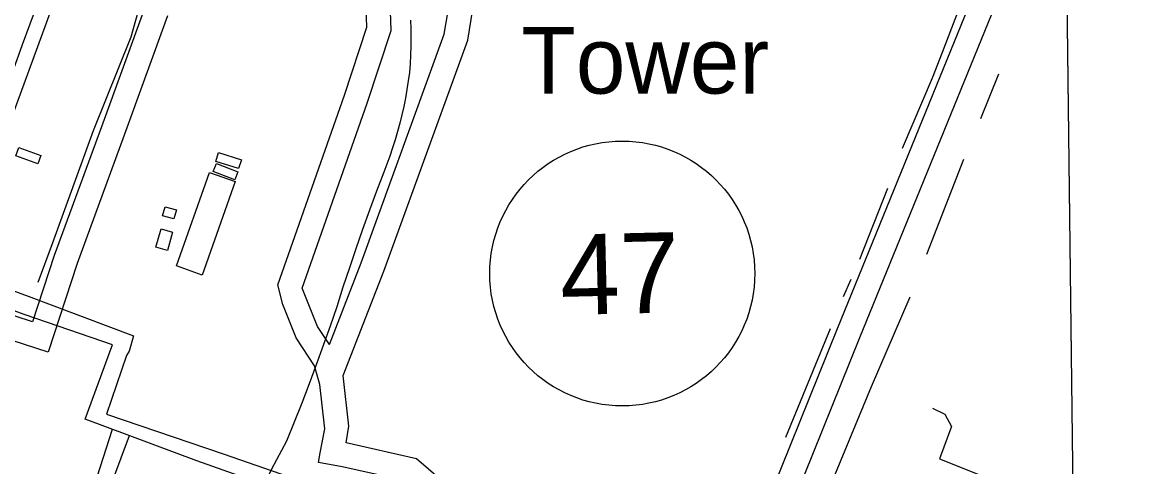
# Model space of a CAD drawing. Extents: x 3677843 to 3715951, y 511991 to 537744.
# Drawn here: x 3712396 to 3713778, y 523972 to 524526 of the extents above; entities that cross this region are included whole.
import ezdxf

# ---------------------------------------------------------------- set-up
doc = ezdxf.new("R2010")
doc.units = 0
for name, color, linetype in [('V-BLDG-OTLN', 7, 'Continuous'), ('V-GRID-FRAM', 7, 'Continuous'), ('V-RAIL-TRAK', 7, 'Continuous'), ('V-ROAD-CNTR', 7, 'Continuous'), ('V-ROAD-IDEN', 7, 'Continuous'), ('V-SITE-OTLN', 7, 'Continuous'), ('V-TOPO-SHOR', 7, 'Continuous'), ('V-TOPO-TOWR-IDEN', 7, 'Continuous'), ('V-UTIL-LINE', 7, 'Continuous')]:
    doc.layers.add(name, color=color, linetype=linetype)

msp = doc.modelspace()

# ---------------------------------------------------------------- linework, layer by layer
at = {"layer": 'V-BLDG-OTLN'}
for points in [[(3712415.8, 524349.7), (3712388.4, 524359.6), (3712392, 524369.7), (3712419.4, 524359.9)], [(3712665.7, 524343.7), (3712637.4, 524352.6), (3712640.8, 524363.5), (3712669.1, 524354.6)], [(3712661, 524329.6), (3712634.1, 524339.9), (3712638, 524350), (3712664.9, 524339.7)], [(3712588.2, 524222.4), (3712629.4, 524338.9), (3712661.6, 524327.5), (3712620.4, 524211)], [(3712585.2, 524280.8), (3712571.1, 524284.6), (3712574.1, 524295.9), (3712588.2, 524292.2)], [(3712569.2, 524268.5), (3712583.5, 524264.4), (3712577, 524241.7), (3712562.7, 524245.9)]]:
    msp.add_lwpolyline(points, close=True, dxfattribs=at)
at = {"layer": 'V-GRID-FRAM'}
msp.add_lwpolyline([(3681899.6, 535587.1), (3713561.2, 535950.9), (3713778.1, 517769.3), (3682100.6, 517405.3), (3681899.6, 535587.1)], dxfattribs=at)
at = {"layer": 'V-RAIL-TRAK'}
for points in [[(3712526.6, 524850.9), (3712548.1, 524786.9), (3712557.3, 524754.3), (3712562, 524728.4), (3712562.7, 524691.5), (3712552.5, 524592.3), (3712548, 524566.9), (3712531.4, 524507.4), (3712484.4, 524390.8), (3712433.4, 524249.9), (3712415.6, 524201.5)], [(3712879.7, 524528.5), (3712880, 524517.6), (3712880.2, 524506.8), (3712880, 524495.9), (3712879.7, 524485), (3712879.2, 524474.1), (3712878.4, 524463.3), (3712877, 524452.7), (3712875.3, 524442.1), (3712873.4, 524431.5), (3712871.3, 524421), (3712868.9, 524410.6), (3712866.4, 524400.2), (3712863.6, 524389.9), (3712860.6, 524379.6), (3712857.4, 524369.4), (3712853.9, 524359.2), (3712850.3, 524349.2), (3712846.4, 524339.2), (3712837.4, 524315.5), (3712828.7, 524291.6), (3712820.1, 524267.8), (3712811.8, 524243.8), (3712803.7, 524219.8), (3712795.7, 524195.7), (3712788, 524171.5), (3712779.7, 524147.4), (3712771.2, 524123.3), (3712762.4, 524099.2), (3712753.5, 524075.3), (3712744.4, 524051.4), (3712735.1, 524027.6)], [(3712735.1, 524027.6), (3712725.5, 524003.9), (3712719.1, 523992.4), (3712712.8, 523980.8), (3712706.8, 523969.1), (3712700.9, 523957.3), (3712695.2, 523945.4), (3712689.8, 523933.3), (3712684.5, 523921.3), (3712679.5, 523909.1), (3712674.7, 523896.8), (3712657.5, 523849), (3712640.1, 523801.3), (3712622.4, 523753.7), (3712604.6, 523706.2)]]:
    msp.add_lwpolyline(points, dxfattribs=at)
at = {"layer": 'V-ROAD-CNTR'}
for points in [[(3712778.7, 524124.3), (3712818.3, 524226.2), (3712921.9, 524511.1), (3712931.5, 524569.7), (3712928.6, 524609.2), (3712923.6, 524646.1), (3712912.7, 524687.2), (3712893.1, 524721.4), (3712870.2, 524764.5), (3712837, 524799.5), (3712776, 524874), (3712689.4, 524973), (3712653, 525023.8), (3712630.7, 525048.1), (3712657.3, 525129.3), (3712681.2, 525184.8)], [(3712796, 524085.9), (3712846.4, 524215.7), (3712951, 524503.4), (3712961.7, 524568.3), (3712958.4, 524612.4), (3712953.1, 524651.9), (3712940.7, 524698.7), (3712919.4, 524736), (3712894.8, 524782.2), (3712859.5, 524819.4), (3712798.9, 524893.4), (3712712.9, 524991.6), (3712676.4, 525042.7), (3712664.7, 525055.5), (3712685.4, 525118.7), (3712706.5, 525167.7)], [(3713201.5, 523622.8), (3713411.6, 524144.3), (3713689.3, 524826.3)], [(3712744.8, 524194.5), (3712825.9, 524425.2), (3712855.6, 524515.4), (3712853.3, 524587.1), (3712828.5, 524658.9), (3712784.8, 524722.6), (3712748.2, 524769.4), (3712713, 524788.6)], [(3712714.6, 524199), (3712797.5, 524434.9), (3712825.5, 524519.7), (3712823.4, 524581.6), (3712801.5, 524645.3), (3712760.6, 524704.9), (3712728.4, 524746), (3712683.4, 524770.6), (3712641.4, 524767.5)], [(3713174.2, 523474.8), (3713439.4, 524133), (3713691.6, 524752.3)], [(3712549, 524544.2), (3712494.9, 524395.5), (3712436.1, 524235.3), (3712409.2, 524152.7), (3712300.8, 524187.9), (3712294.9, 524188.9), (3712289.8, 524189.5), (3712284.6, 524189.9), (3712279.4, 524190.1), (3712274.3, 524190), (3712269.1, 524189.7), (3712263.9, 524189.2), (3712259.5, 524188.6), (3712255.8, 524188.2), (3712252.2, 524188), (3712248.5, 524188.1), (3712244.8, 524188.2), (3712241.2, 524188.6), (3712237.6, 524189.2), (3712234, 524189.9), (3712230.6, 524190.8), (3712215.6, 524195.9), (3712200, 524201), (3712194.2, 524202.8)], [(3712577.1, 524533.8), (3712523.1, 524385.2), (3712464.5, 524225.5), (3712428.5, 524115), (3712293.7, 524158.7), (3712290.6, 524159.2), (3712286.8, 524159.6), (3712283, 524159.9), (3712279.1, 524160.1), (3712275.3, 524160), (3712271.4, 524159.8), (3712267.6, 524159.4), (3712263.1, 524158.8), (3712258, 524158.3), (3712252.8, 524158), (3712247.6, 524158.1), (3712242.5, 524158.3), (3712237.3, 524158.9), (3712232.2, 524159.7), (3712227.2, 524160.7), (3712222, 524162), (3712206.1, 524167.4), (3712190.9, 524172.4), (3712184.1, 524174.6)], [(3712773.1, 524019.5), (3712767, 524074.8), (3712760.1, 524098), (3712737.4, 524132.8), (3712720.6, 524174.3), (3712714.6, 524199)], [(3712778.7, 524124.3), (3712764.1, 524146.7), (3712744.8, 524194.5)], [(3712799.6, 524002), (3712802.9, 524022.7), (3712796, 524085.9)], [(3712794.8, 523972.3), (3712765.2, 523977.4), (3712767.2, 523989.7), (3712773.1, 524019.5)], [(3713201.5, 523622.8), (3713138, 523685.1), (3713073.2, 523776.5), (3713027.8, 523826.3), (3712977, 523898.5), (3712931.9, 523943.5), (3712887.3, 523982.2), (3712799.6, 524002)], [(3713189.4, 523592.6), (3713115.1, 523665.6), (3713049.8, 523757.6), (3713004.4, 523807.5), (3712954, 523879.1), (3712911.4, 523921.5), (3712873.4, 523954.6), (3712794.8, 523972.3)]]:
    msp.add_lwpolyline(points, dxfattribs=at)
at = {"layer": 'V-ROAD-IDEN'}
msp.add_circle((3713143.5, 524212.9), 165, dxfattribs=at)
at = {"layer": 'V-SITE-OTLN'}
msp.add_line((3713692.8, 524925), (3713717, 522891.7), dxfattribs=at)
at = {"layer": 'V-TOPO-SHOR'}
for p, q in [((3713542.5, 524488.5), (3713562.2, 524540.4)), ((3713589.9, 524406), (3713612.5, 524461.4)), ((3713522.8, 524236.9), (3713569.1, 524355.3)), ((3713439.4, 524230.8), (3713474.1, 524319.4)), ((3713419.1, 524184.2), (3713428.4, 524205.7)), ((3713347.3, 524009.2), (3713402.9, 524144.5))]:
    msp.add_line(p, q, dxfattribs=at)
for points in [[(3713492.7, 524369), (3713529.7, 524456.5), (3713542.5, 524488.5)], [(3713401.1, 523944.8), (3713453.8, 524072), (3713501.9, 524183.9)]]:
    msp.add_lwpolyline(points, dxfattribs=at)
at = {"layer": 'V-UTIL-LINE'}
for points in [[(3712296.7, 524223.8), (3712304.5, 524246.1), (3712308.4, 524252.7), (3712396.4, 524498.1), (3712434.7, 524601.5), (3712452, 524596.7), (3712378.5, 524394.2), (3712324.8, 524249.1), (3712322.1, 524240.2), (3712315.9, 524216.8)], [(3712286.5, 524227.5), (3712403.5, 524184.8), (3712534.7, 524135.4), (3712529.5, 524116), (3712526.2, 524110.7), (3712501.3, 524037.8), (3712646.3, 523988.5), (3712748.1, 523953.2)], [(3712732, 523937.5), (3712613.6, 523979.4), (3712474.4, 524031.6), (3712507.7, 524122.1), (3712508.7, 524124), (3712399.7, 524161.6), (3712258.6, 524212.3)], [(3713529.7, 524045), (3713545.3, 524037.5), (3713553.4, 524022.3), (3713538.8, 523982.1), (3713665.8, 523931.3), (3713613.1, 523796.3), (3713552.9, 523650.3), (3713541.6, 523627.6), (3713546.8, 523624.3), (3713574.3, 523613), (3713576.6, 523610.5)], [(3712508.3, 524018.8), (3712481.7, 523936), (3712477.4, 523928.9), (3712438.9, 523820.4), (3712455, 523815.7)], [(3712529.6, 524010.9), (3712499.7, 523930.4), (3712494.5, 523922.3), (3712455.6, 523814)]]:
    msp.add_lwpolyline(points, dxfattribs=at)

# ---------------------------------------------------------------- texts
at = {"layer": 'V-ROAD-IDEN'}
msp.add_text('47', height=100, rotation=1.3443, dxfattribs=at).set_placement((3713067.1, 524161.1))
at = {"layer": 'V-TOPO-TOWR-IDEN'}
msp.add_text('Tower', height=83, dxfattribs=at).set_placement((3713017.9, 524437))

doc.saveas('drawing.dxf')
